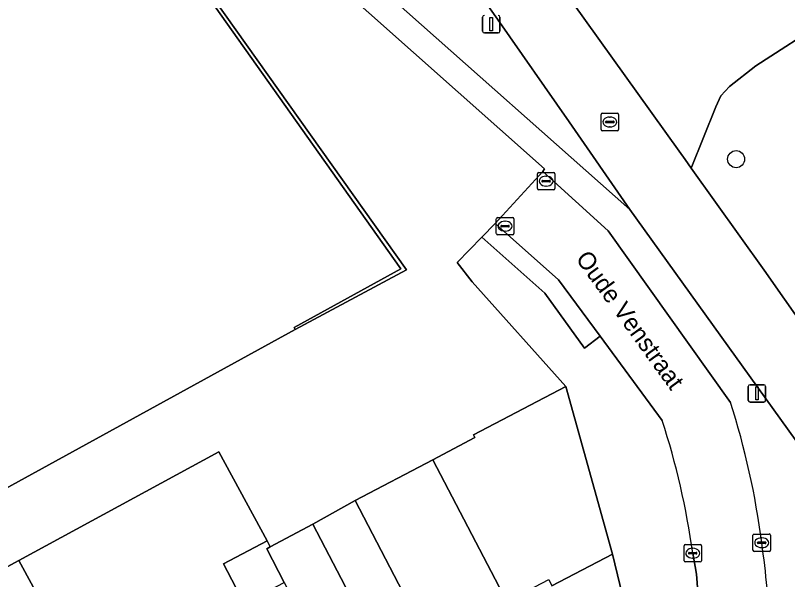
# Model space of a CAD drawing. Extents: x 158086 to 159499, y 382904 to 383981.
# Drawn here: x 159301.18 to 159345.37, y 383404.74 to 383437.01 of the extents above; entities that cross this region are included whole.
import ezdxf

# ---------------------------------------------------------------- set-up
doc = ezdxf.new("R2010")
doc.units = 0
for name, color, linetype in [('IMGEO_Berm_groen', 7, 'Continuous'), ('IMGEO_Boom', 7, 'Continuous'), ('IMGEO_Erf', 7, 'Continuous'), ('IMGEO_Fietspad_open', 7, 'Continuous'), ('IMGEO_Groenvoorziening', 7, 'Continuous'), ('IMGEO_Hek', 7, 'Continuous'), ('IMGEO_Kolk', 7, 'Continuous'), ('IMGEO_Lichtmast', 7, 'Continuous'), ('IMGEO_Muur', 7, 'Continuous'), ('IMGEO_Openbare_ruimte_label', 7, 'Continuous'), ('IMGEO_Pand', 7, 'Continuous'), ('IMGEO_Rijbaan_lokaal_open', 7, 'Continuous'), ('IMGEO_Rioolput', 7, 'Continuous'), ('IMGEO_Voetpad_open', 7, 'Continuous')]:
    doc.layers.add(name, color=color, linetype=linetype)

msp = doc.modelspace()

# ---------------------------------------------------------------- linework, layer by layer
at = {"layer": 'IMGEO_Berm_groen'}
for points in [[(159263.283, 383535.775), (159271.433, 383524.315), (159277.265, 383516.068), (159283.887, 383506.641), (159288.758, 383500), (159296.79, 383488.695), (159300.988, 383482.713), (159302.851, 383480.058), (159312.359, 383466.877), (159323.463, 383451.164), (159336.806, 383432.538), (159339.162, 383429.245), (159339.501, 383428.771), (159339.85, 383428.283), (159341.255, 383431.775), (159341.552, 383432.402), (159342.047, 383432.946), (159343.548, 383434.134), (159347.572, 383436.723), (159355.422, 383413.963), (159355.307, 383413.452), (159351.766, 383411.405), (159351.985, 383411.093), (159352.33, 383410.648)], [(159263.348, 383522.471), (159262.753, 383522.214), (159263.189, 383521.564), (159276.092, 383503.609), (159278.68, 383500), (159288.486, 383486.325), (159298.622, 383472.133), (159305.033, 383463.215), (159309.767, 383456.67), (159318.827, 383443.508), (159322.747, 383437.978), (159336.346, 383425.915), (159332.873, 383430.933), (159328.769, 383436.798), (159319.901, 383449.328), (159314.089, 383457.475), (159311.632, 383460.938), (159306.559, 383468.014), (159297.692, 383480.502)]]:
    msp.add_lwpolyline(points, dxfattribs=at)
at = {"layer": 'IMGEO_Boom'}
msp.add_circle((159342.423, 383428.786), 0.489, dxfattribs=at)
at = {"layer": 'IMGEO_Erf'}
for points in [[(159277.974, 383397.519), (159317.185, 383419.041), (159317.124, 383419.163), (159323.228, 383422.519), (159309.972, 383441.237), (159310.153, 383441.342), (159306.263, 383446.737), (159262.138, 383508.99), (159259.663, 383512.481), (159223.938, 383498.603)], [(159314.276, 383403.378), (159313.09, 383405.649), (159315.582, 383406.951), (159312.815, 383412.038), (159301.374, 383405.83), (159304.057, 383400.887)], [(159324.846, 383401.162), (159320.615, 383409.262), (159318.192, 383407.904), (159320.524, 383403.44)], [(159336.047, 383403.282), (159335.346, 383406.198), (159331.879, 383404.388)]]:
    msp.add_lwpolyline(points, dxfattribs=at)
at = {"layer": 'IMGEO_Fietspad_open'}
msp.add_lwpolyline([(159323.463, 383451.164), (159312.359, 383466.877), (159302.851, 383480.058), (159300.988, 383482.713), (159297.692, 383480.502), (159306.559, 383468.014), (159311.632, 383460.938), (159314.089, 383457.475), (159319.901, 383449.328), (159328.769, 383436.798), (159332.873, 383430.933), (159336.346, 383425.915), (159348.426, 383409.087), (159349.221, 383407.974), (159352.55, 383410.335), (159352.33, 383410.648), (159351.985, 383411.093), (159351.766, 383411.405), (159344.036, 383422.43), (159339.85, 383428.283), (159339.501, 383428.771), (159339.162, 383429.245), (159336.806, 383432.538)], close=True, dxfattribs=at)
at = {"layer": 'IMGEO_Groenvoorziening'}
for points in [[(159262.138, 383508.99), (159306.263, 383446.737), (159307.742, 383446.021), (159308.373, 383445.579), (159309.478, 383444.511), (159310.337, 383443.236), (159310.937, 383441.724), (159310.746, 383440.505), (159323.564, 383422.456), (159317.185, 383419.041), (159277.974, 383397.519)], [(159296.159, 383403), (159301.374, 383405.83), (159312.815, 383412.038), (159315.582, 383406.951), (159315.764, 383406.603), (159318.192, 383407.904), (159320.615, 383409.262), (159325.065, 383411.586), (159327.463, 383412.871), (159327.389, 383413.014), (159332.684, 383415.779), (159327.324, 383421.775), (159326.463, 383422.876), (159327.878, 383424.33), (159328.635, 383425.109), (159331.365, 383428.085), (159331.454, 383428.227), (159316.459, 383441.556), (159314.285, 383444.714), (159274.745, 383500)]]:
    msp.add_lwpolyline(points, dxfattribs=at)
msp.add_lwpolyline([(159339.85, 383428.283), (159344.036, 383422.43), (159351.766, 383411.405), (159355.307, 383413.452), (159355.422, 383413.963), (159347.572, 383436.723), (159343.548, 383434.134), (159342.047, 383432.946), (159341.552, 383432.402), (159341.255, 383431.775)], close=True, dxfattribs=at)
at = {"layer": 'IMGEO_Hek'}
msp.add_lwpolyline([(159277.974, 383397.519), (159317.185, 383419.041)], dxfattribs=at)
at = {"layer": 'IMGEO_Kolk'}
for p, q in [((159331.05, 383427.106), (159331.05, 383427.958)), ((159331.125, 383428.032), (159331.977, 383428.032)), ((159332.051, 383427.958), (159332.051, 383427.106)), ((159331.309, 383427.526), (159331.309, 383427.538)), ((159331.747, 383427.489), (159331.349, 383427.489)), ((159331.352, 383427.575), (159331.75, 383427.575)), ((159331.538, 383427.812), (159331.563, 383427.812)), ((159331.793, 383427.538), (159331.793, 383427.526)), ((159331.977, 383427.032), (159331.125, 383427.032)), ((159331.561, 383427.252), (159331.536, 383427.252)), ((159328.701, 383424.53), (159328.701, 383425.382)), ((159328.776, 383425.456), (159329.628, 383425.456)), ((159329.189, 383425.236), (159329.214, 383425.236)), ((159329.702, 383425.382), (159329.702, 383424.53)), ((159328.96, 383424.95), (159328.96, 383424.962)), ((159329.398, 383424.913), (159329, 383424.913)), ((159329.003, 383424.999), (159329.401, 383424.999)), ((159329.444, 383424.962), (159329.444, 383424.95)), ((159329.628, 383424.456), (159328.776, 383424.456)), ((159329.212, 383424.676), (159329.187, 383424.676)), ((159343.388, 383406.42), (159343.388, 383407.272)), ((159343.463, 383407.346), (159344.315, 383407.346)), ((159343.876, 383407.126), (159343.901, 383407.126)), ((159344.389, 383407.272), (159344.389, 383406.42)), ((159339.442, 383405.821), (159339.442, 383406.673)), ((159339.517, 383406.747), (159340.369, 383406.747)), ((159340.443, 383406.673), (159340.443, 383405.821)), ((159343.647, 383406.84), (159343.647, 383406.852)), ((159344.085, 383406.803), (159343.687, 383406.803)), ((159343.69, 383406.889), (159344.088, 383406.889)), ((159344.131, 383406.852), (159344.131, 383406.84)), ((159339.701, 383406.241), (159339.701, 383406.253)), ((159340.139, 383406.204), (159339.741, 383406.204)), ((159339.744, 383406.29), (159340.142, 383406.29)), ((159339.93, 383406.527), (159339.955, 383406.527)), ((159340.185, 383406.253), (159340.185, 383406.241)), ((159344.315, 383406.346), (159343.463, 383406.346)), ((159343.899, 383406.566), (159343.874, 383406.566)), ((159339.953, 383405.967), (159339.928, 383405.967)), ((159340.369, 383405.747), (159339.517, 383405.747))]:
    msp.add_line(p, q, dxfattribs=at)
for points in [[(159331.05, 383427.106), (159331.05, 383427.958)], [(159331.125, 383428.032), (159331.977, 383428.032)], [(159332.051, 383427.958), (159332.051, 383427.106)], [(159331.977, 383427.032), (159331.125, 383427.032)], [(159328.701, 383424.53), (159328.701, 383425.382)], [(159328.776, 383425.456), (159329.628, 383425.456)], [(159329.702, 383425.382), (159329.702, 383424.53)], [(159329.628, 383424.456), (159328.776, 383424.456)], [(159343.388, 383406.42), (159343.388, 383407.272)], [(159343.463, 383407.346), (159344.315, 383407.346)], [(159344.389, 383407.272), (159344.389, 383406.42)], [(159339.442, 383405.821), (159339.442, 383406.673)], [(159339.517, 383406.747), (159340.369, 383406.747)], [(159340.443, 383406.673), (159340.443, 383405.821)], [(159344.315, 383406.346), (159343.463, 383406.346)], [(159340.369, 383405.747), (159339.517, 383405.747)]]:
    msp.add_lwpolyline(points, dxfattribs=at)
for centre, radius, start, end in [((159331.127, 383427.956), 0.0765, 91.552, 178.448), ((159331.127, 383427.956), 0.0765, 91.552, 178.448), ((159331.975, 383427.956), 0.0765, 1.552, 88.448), ((159331.975, 383427.956), 0.0765, 1.552, 88.448), ((159331.349, 383427.535), 0.0403, 85.8775, 175.7526), ((159331.346, 383427.525), 0.0366, 178.938, 274.7102), ((159331.75, 383427.532), 0.043, 264.8664, 352.4533), ((159331.754, 383427.537), 0.0386, 1.7309, 96.639), ((159331.127, 383427.108), 0.0765, 181.552, 268.448), ((159331.127, 383427.108), 0.0765, 181.552, 268.448), ((159331.975, 383427.108), 0.0765, 271.552, 358.448), ((159331.975, 383427.108), 0.0765, 271.552, 358.448), ((159328.778, 383425.38), 0.0765, 91.552, 178.448), ((159328.778, 383425.38), 0.0765, 91.552, 178.448), ((159329.626, 383425.38), 0.0765, 1.552, 88.448), ((159329.626, 383425.38), 0.0765, 1.552, 88.448), ((159329, 383424.959), 0.0403, 85.8775, 175.7526), ((159328.997, 383424.949), 0.0366, 178.938, 274.7102), ((159329.401, 383424.956), 0.043, 264.8664, 352.4533), ((159329.405, 383424.961), 0.0386, 1.7309, 96.639), ((159328.778, 383424.532), 0.0765, 181.552, 268.448), ((159328.778, 383424.532), 0.0765, 181.552, 268.448), ((159329.626, 383424.532), 0.0765, 271.552, 358.448), ((159329.626, 383424.532), 0.0765, 271.552, 358.448), ((159343.465, 383407.27), 0.0765, 91.552, 178.448), ((159343.465, 383407.27), 0.0765, 91.552, 178.448), ((159344.313, 383407.27), 0.0765, 1.552, 88.448), ((159344.313, 383407.27), 0.0765, 1.552, 88.448), ((159339.519, 383406.671), 0.0765, 91.552, 178.448), ((159339.519, 383406.671), 0.0765, 91.552, 178.448), ((159340.367, 383406.671), 0.0765, 1.552, 88.448), ((159340.367, 383406.671), 0.0765, 1.552, 88.448), ((159343.687, 383406.849), 0.0403, 85.8775, 175.7526), ((159343.684, 383406.839), 0.0366, 178.938, 274.7102), ((159344.088, 383406.846), 0.043, 264.8664, 352.4533), ((159344.092, 383406.851), 0.0386, 1.7309, 96.639), ((159339.741, 383406.25), 0.0403, 85.8775, 175.7526), ((159339.738, 383406.24), 0.0366, 178.938, 274.7102), ((159340.142, 383406.247), 0.043, 264.8664, 352.4533), ((159340.146, 383406.252), 0.0386, 1.7309, 96.639), ((159343.465, 383406.422), 0.0765, 181.552, 268.448), ((159343.465, 383406.422), 0.0765, 181.552, 268.448), ((159344.313, 383406.422), 0.0765, 271.552, 358.448), ((159344.313, 383406.422), 0.0765, 271.552, 358.448), ((159339.519, 383405.823), 0.0765, 181.552, 268.448), ((159339.519, 383405.823), 0.0765, 181.552, 268.448), ((159340.367, 383405.823), 0.0765, 271.552, 358.448), ((159340.367, 383405.823), 0.0765, 271.552, 358.448)]:
    msp.add_arc(centre, radius, start, end, dxfattribs=at)
for centre, major_axis, ratio, start_param, end_param in [((159331.537, 383427.532), (-0.387, 0.002), 0.722429, 4.712389, 7.853982), ((159331.562, 383427.532), (-0.39, 0.002), 0.717154, 1.570796, 4.712389), ((159329.188, 383424.956), (-0.387, 0.002), 0.722429, 4.712389, 7.853982), ((159329.213, 383424.956), (-0.39, 0.002), 0.717154, 1.570796, 4.712389), ((159343.875, 383406.846), (-0.387, 0.002), 0.722429, 4.712389, 7.853982), ((159343.9, 383406.846), (-0.39, 0.002), 0.717154, 1.570796, 4.712389), ((159339.929, 383406.247), (-0.387, 0.002), 0.722429, 4.712389, 7.853982), ((159339.954, 383406.247), (-0.39, 0.002), 0.717154, 1.570796, 4.712389)]:
    msp.add_ellipse(centre, major_axis=major_axis, ratio=ratio, start_param=start_param, end_param=end_param, dxfattribs=at)
at = {"layer": 'IMGEO_Lichtmast'}
for p, q in [((159327.918, 383436.11), (159327.918, 383436.91)), ((159327.918, 383436.91), (159327.918, 383436.11)), ((159328.908, 383436.91), (159328.908, 383436.11)), ((159328.908, 383436.11), (159328.908, 383436.91)), ((159328.808, 383436.01), (159328.018, 383436.01)), ((159328.018, 383436.01), (159328.808, 383436.01)), ((159343.122, 383414.988), (159343.122, 383415.788)), ((159343.122, 383415.788), (159343.122, 383414.988)), ((159343.222, 383415.888), (159344.012, 383415.888)), ((159344.012, 383415.888), (159343.222, 383415.888)), ((159344.112, 383415.788), (159344.112, 383414.988)), ((159344.112, 383414.988), (159344.112, 383415.788)), ((159344.012, 383414.888), (159343.222, 383414.888)), ((159343.222, 383414.888), (159344.012, 383414.888))]:
    msp.add_line(p, q, dxfattribs=at)
for points in [[(159328.338, 383436.885), (159328.488, 383436.885), (159328.488, 383436.135), (159328.338, 383436.135), (159328.338, 383436.885)], [(159343.542, 383415.763), (159343.692, 383415.763), (159343.692, 383415.013), (159343.542, 383415.013), (159343.542, 383415.763)]]:
    msp.add_lwpolyline(points, dxfattribs=at)
for centre, start, end in [((159328.018, 383436.91), 90, 180), ((159328.018, 383436.91), 90, 180), ((159328.808, 383436.91), 0, 90), ((159328.808, 383436.91), 360, 90), ((159328.018, 383436.11), 180, 270), ((159328.018, 383436.11), 180, 270), ((159328.808, 383436.11), 270, 0), ((159328.808, 383436.11), 270, 0), ((159343.222, 383415.788), 90, 180), ((159343.222, 383415.788), 90, 180), ((159344.012, 383415.788), 0, 90), ((159344.012, 383415.788), 360, 90), ((159343.222, 383414.988), 180, 270), ((159343.222, 383414.988), 180, 270), ((159344.012, 383414.988), 270, 0), ((159344.012, 383414.988), 270, 0)]:
    msp.add_arc(centre, 0.1, start, end, dxfattribs=at)
at = {"layer": 'IMGEO_Muur'}
msp.add_lwpolyline([(159323.564, 383422.456), (159310.746, 383440.505), (159310.153, 383441.342), (159309.972, 383441.237), (159323.228, 383422.519), (159317.124, 383419.163), (159317.185, 383419.041)], close=True, dxfattribs=at)
at = {"layer": 'IMGEO_Pand'}
for points in [[(159332.684, 383415.779), (159327.389, 383413.014), (159327.463, 383412.871), (159325.065, 383411.586), (159329.296, 383403.487), (159331.696, 383404.74), (159331.879, 383404.388), (159335.346, 383406.198)], [(159325.065, 383411.586), (159320.615, 383409.262), (159324.846, 383401.162), (159329.296, 383403.487)], [(159318.192, 383407.904), (159315.764, 383406.603), (159315.564, 383406.496), (159316.568, 383404.575), (159319.722, 383398.538), (159321.946, 383399.7), (159320.106, 383403.222), (159320.524, 383403.44)], [(159316.568, 383404.575), (159315.564, 383406.496), (159315.764, 383406.603), (159315.582, 383406.951), (159313.09, 383405.649), (159314.276, 383403.378)], [(159304.057, 383400.887), (159301.374, 383405.83), (159296.159, 383403), (159298.886, 383397.975)]]:
    msp.add_lwpolyline(points, close=True, dxfattribs=at)
at = {"layer": 'IMGEO_Rijbaan_lokaal_open'}
for points in [[(159342.101, 383414.875), (159335.104, 383424.687), (159331.365, 383428.085), (159328.635, 383425.109), (159332.256, 383421.877), (159334.65, 383418.654), (159338.197, 383413.838)], [(159339.943, 383406.247), (159340.147, 383405.058), (159340.49, 383400.492), (159340.523, 383399.993), (159340.566, 383399.495), (159340.62, 383398.998), (159344.596, 383399.622), (159344.457, 383400.838), (159344.4, 383401.623)]]:
    msp.add_lwpolyline(points, dxfattribs=at)
for centre, radius, start, end in [((159298.809, 383401.021), 45.455, 7.3631, 17.7458), ((159295.472, 383400.015), 44.905, 7.9778, 17.9287), ((159283.816, 383398.332), 60.673, 3.10914, 8.06653)]:
    msp.add_arc(centre, radius, start, end, dxfattribs=at)
at = {"layer": 'IMGEO_Rioolput'}
for p, q in [((159334.77, 383431.414), (159335.622, 383431.414)), ((159334.695, 383430.488), (159334.695, 383431.34)), ((159334.997, 383430.957), (159335.395, 383430.957)), ((159335.183, 383431.194), (159335.208, 383431.194)), ((159335.696, 383431.34), (159335.696, 383430.488)), ((159334.954, 383430.908), (159334.954, 383430.92)), ((159335.392, 383430.871), (159334.994, 383430.871)), ((159335.206, 383430.634), (159335.181, 383430.634)), ((159335.438, 383430.92), (159335.438, 383430.908)), ((159335.622, 383430.414), (159334.77, 383430.414))]:
    msp.add_line(p, q, dxfattribs=at)
for points in [[(159334.77, 383431.414), (159335.622, 383431.414)], [(159334.695, 383430.488), (159334.695, 383431.34)], [(159335.696, 383431.34), (159335.696, 383430.488)], [(159335.622, 383430.414), (159334.77, 383430.414)]]:
    msp.add_lwpolyline(points, dxfattribs=at)
for centre, radius, start, end in [((159334.772, 383431.338), 0.0765, 91.552, 178.448), ((159334.772, 383431.338), 0.0765, 91.552, 178.448), ((159335.62, 383431.338), 0.0765, 1.552, 88.448), ((159335.62, 383431.338), 0.0765, 1.552, 88.448), ((159334.994, 383430.917), 0.0403, 85.8775, 175.7526), ((159335.399, 383430.919), 0.0386, 1.7309, 96.639), ((159334.991, 383430.907), 0.0366, 178.938, 274.7102), ((159335.395, 383430.914), 0.043, 264.8664, 352.4533), ((159334.772, 383430.49), 0.0765, 181.552, 268.448), ((159334.772, 383430.49), 0.0765, 181.552, 268.448), ((159335.62, 383430.49), 0.0765, 271.552, 358.448), ((159335.62, 383430.49), 0.0765, 271.552, 358.448)]:
    msp.add_arc(centre, radius, start, end, dxfattribs=at)
for centre, major_axis, ratio, start_param, end_param in [((159335.182, 383430.914), (-0.387, 0.002), 0.722429, 4.712389, 7.853982), ((159335.207, 383430.914), (-0.39, 0.002), 0.717154, 1.570796, 4.712389)]:
    msp.add_ellipse(centre, major_axis=major_axis, ratio=ratio, start_param=start_param, end_param=end_param, dxfattribs=at)
at = {"layer": 'IMGEO_Voetpad_open'}
for points in [[(159305.033, 383463.215), (159298.622, 383472.133), (159288.486, 383486.325), (159278.68, 383500), (159276.092, 383503.609), (159263.189, 383521.564), (159262.753, 383522.214), (159259.778, 383520.928), (159260.97, 383519.261), (159264.411, 383514.45), (159266.225, 383511.913), (159274.745, 383500), (159314.285, 383444.714), (159316.459, 383441.556), (159331.454, 383428.227), (159331.365, 383428.085), (159335.104, 383424.687), (159342.101, 383414.875)], [(159350.328, 383406.353), (159349.221, 383407.974), (159348.426, 383409.087), (159336.346, 383425.915), (159322.747, 383437.978), (159318.827, 383443.508), (159309.767, 383456.67), (159305.033, 383463.215)], [(159338.197, 383413.838), (159334.65, 383418.654), (159333.741, 383417.976), (159331.481, 383421.124), (159327.878, 383424.33), (159326.463, 383422.876), (159327.324, 383421.775), (159332.684, 383415.779), (159335.346, 383406.198), (159336.047, 383403.282), (159338.013, 383399.169), (159342.146, 383391.259), (159343.025, 383391.709)], [(159340.62, 383398.998), (159340.566, 383399.495), (159340.523, 383399.993), (159340.49, 383400.492), (159340.147, 383405.058), (159339.943, 383406.247)]]:
    msp.add_lwpolyline(points, dxfattribs=at)
msp.add_lwpolyline([(159334.65, 383418.654), (159332.256, 383421.877), (159328.635, 383425.109), (159327.878, 383424.33), (159331.481, 383421.124), (159333.741, 383417.976)], close=True, dxfattribs=at)
for centre, radius, start, end in [((159298.809, 383401.021), 45.455, 7.3631, 17.7458), ((159295.472, 383400.015), 44.905, 7.9778, 17.9287), ((159283.816, 383398.332), 60.673, 3.10914, 8.06653)]:
    msp.add_arc(centre, radius, start, end, dxfattribs=at)

# ---------------------------------------------------------------- texts
at = {"layer": 'IMGEO_Openbare_ruimte_label'}
msp.add_text('Oude Venstraat', height=1, rotation=305.9642, dxfattribs=at).set_placement((159333.204, 383423.091))

doc.saveas('drawing.dxf')
